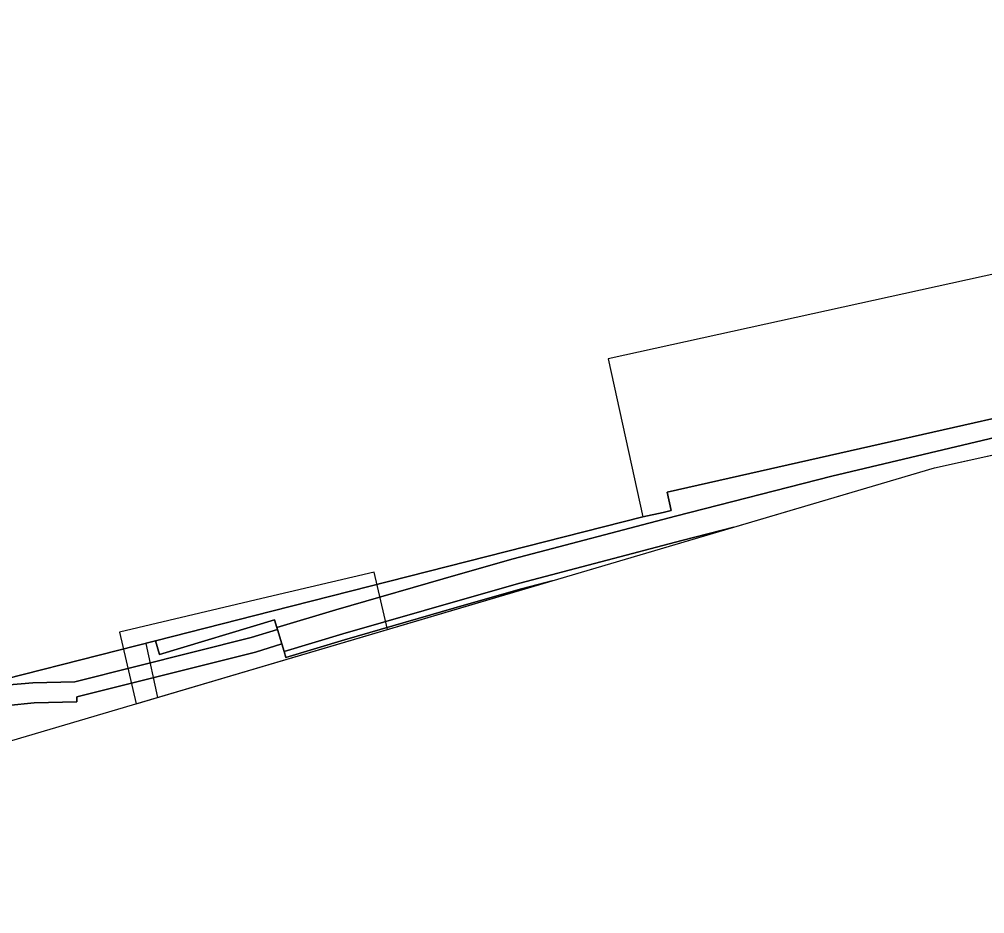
# Model space of a CAD drawing. Extents: x 160806 to 161707, y 383696 to 384148.
# Drawn here: x 161397.72 to 161433.89, y 383795.73 to 383829.25 of the extents above; entities that cross this region are included whole.
import ezdxf

# ---------------------------------------------------------------- set-up
doc = ezdxf.new("R2010")
doc.units = 0
for name, color, linetype in [('IMGEO_Hek', 7, 'Continuous'), ('IMGEO_Muur', 7, 'Continuous'), ('IMGEO_Pand', 7, 'Continuous'), ('IMGEO_Pand_overbouw', 7, 'Continuous'), ('IMGEO_Spoorbaan_gesloten', 7, 'Continuous'), ('IMGEO_Spoorbaan_halfverhard', 7, 'Continuous'), ('IMGEO_Terreindeel_gesloten', 7, 'Continuous'), ('IMGEO_Terreindeel_halfverhard', 7, 'Continuous'), ('IMGEO_Tunneldeel', 7, 'Continuous')]:
    doc.layers.add(name, color=color, linetype=linetype)

msp = doc.modelspace()

# ---------------------------------------------------------------- linework, layer by layer
at = {"layer": 'IMGEO_Hek'}
msp.add_lwpolyline([(161449.186, 383817.657), (161445.655, 383816.869), (161421.996, 383811.526)], dxfattribs=at)
at = {"layer": 'IMGEO_Muur'}
msp.add_lwpolyline([(161424.489, 383810.211), (161422.547, 383809.714), (161416.472, 383808.12), (161414.421, 383807.533), (161409.848, 383806.213), (161407.649, 383805.549), (161407.715, 383805.329), (161409.913, 383805.992), (161414.484, 383807.312), (161416.533, 383807.898), (161417.684, 383808.2)], close=True, dxfattribs=at)
at = {"layer": 'IMGEO_Pand'}
msp.add_lwpolyline([(161395.055, 383803.975), (161402.822, 383805.951), (161407.187, 383807.061), (161421.083, 383810.599), (161421.845, 383810.767), (161422.148, 383810.834), (161421.996, 383811.526), (161445.655, 383816.869)], dxfattribs=at)
at = {"layer": 'IMGEO_Pand_overbouw'}
msp.add_lwpolyline([(161445.142, 383815.339), (161441.873, 383830.1), (161438.438, 383829.334), (161439.521, 383824.478), (161440.29, 383821.029), (161419.78, 383816.517), (161421.083, 383810.599), (161402.46, 383805.86), (161402.903, 383803.833), (161432.009, 383812.432)], close=True, dxfattribs=at)
at = {"layer": 'IMGEO_Spoorbaan_gesloten'}
msp.add_lwpolyline([(161416.541, 383807.862), (161417.684, 383808.2), (161416.533, 383807.898)], close=True, dxfattribs=at)
at = {"layer": 'IMGEO_Spoorbaan_halfverhard'}
msp.add_lwpolyline([(161375.471, 383795.729), (161416.541, 383807.862), (161416.533, 383807.898), (161414.484, 383807.312), (161409.913, 383805.992), (161407.715, 383805.329), (161407.649, 383805.549), (161407.561, 383805.84), (161406.569, 383805.53), (161402.233, 383804.438), (161399.876, 383803.854), (161399.881, 383803.664), (161398.281, 383803.626), (161397.293, 383803.531)], dxfattribs=at)
at = {"layer": 'IMGEO_Terreindeel_gesloten'}
for points in [[(161436.008, 383813.986), (161428.163, 383812.12), (161422.312, 383810.624), (161416.224, 383809.026), (161414.161, 383808.436), (161409.582, 383807.115), (161407.377, 383806.449), (161407.396, 383806.385), (161407.561, 383805.84), (161407.649, 383805.549), (161409.848, 383806.213), (161414.421, 383807.533), (161416.472, 383808.12), (161422.547, 383809.714), (161424.489, 383810.211), (161432.009, 383812.432), (161469.119, 383820.647)], [(161397.293, 383803.531), (161398.281, 383803.626), (161399.881, 383803.664), (161399.876, 383803.854), (161402.233, 383804.438), (161406.569, 383805.53), (161407.561, 383805.84), (161407.396, 383806.385), (161406.414, 383806.079), (161402.095, 383804.991), (161399.8, 383804.422), (161398.236, 383804.385), (161397.211, 383804.287)]]:
    msp.add_lwpolyline(points, dxfattribs=at)
msp.add_lwpolyline([(161407.286, 383806.741), (161407.377, 383806.449), (161409.582, 383807.115), (161414.161, 383808.436), (161416.224, 383809.026), (161422.312, 383810.624), (161428.163, 383812.12), (161436.008, 383813.986), (161436.171, 383814.021), (161445.167, 383816.052), (161449.336, 383816.984), (161449.186, 383817.657), (161445.655, 383816.869), (161421.996, 383811.526), (161422.148, 383810.834), (161421.845, 383810.767), (161421.083, 383810.599), (161407.187, 383807.061), (161402.822, 383805.951), (161402.977, 383805.44)], close=True, dxfattribs=at)
at = {"layer": 'IMGEO_Terreindeel_halfverhard'}
msp.add_lwpolyline([(161402.822, 383805.951), (161395.055, 383803.975), (161396.188, 383804.163), (161397.211, 383804.287), (161398.236, 383804.385), (161399.8, 383804.422), (161402.095, 383804.991), (161406.414, 383806.079), (161407.396, 383806.385), (161407.377, 383806.449), (161407.286, 383806.741), (161402.977, 383805.44)], close=True, dxfattribs=at)
at = {"layer": 'IMGEO_Tunneldeel'}
msp.add_lwpolyline([(161411.52, 383806.379), (161411.015, 383808.53), (161407.025, 383807.59), (161401.473, 383806.283), (161402.104, 383803.597)], close=True, dxfattribs=at)

doc.saveas('drawing.dxf')
